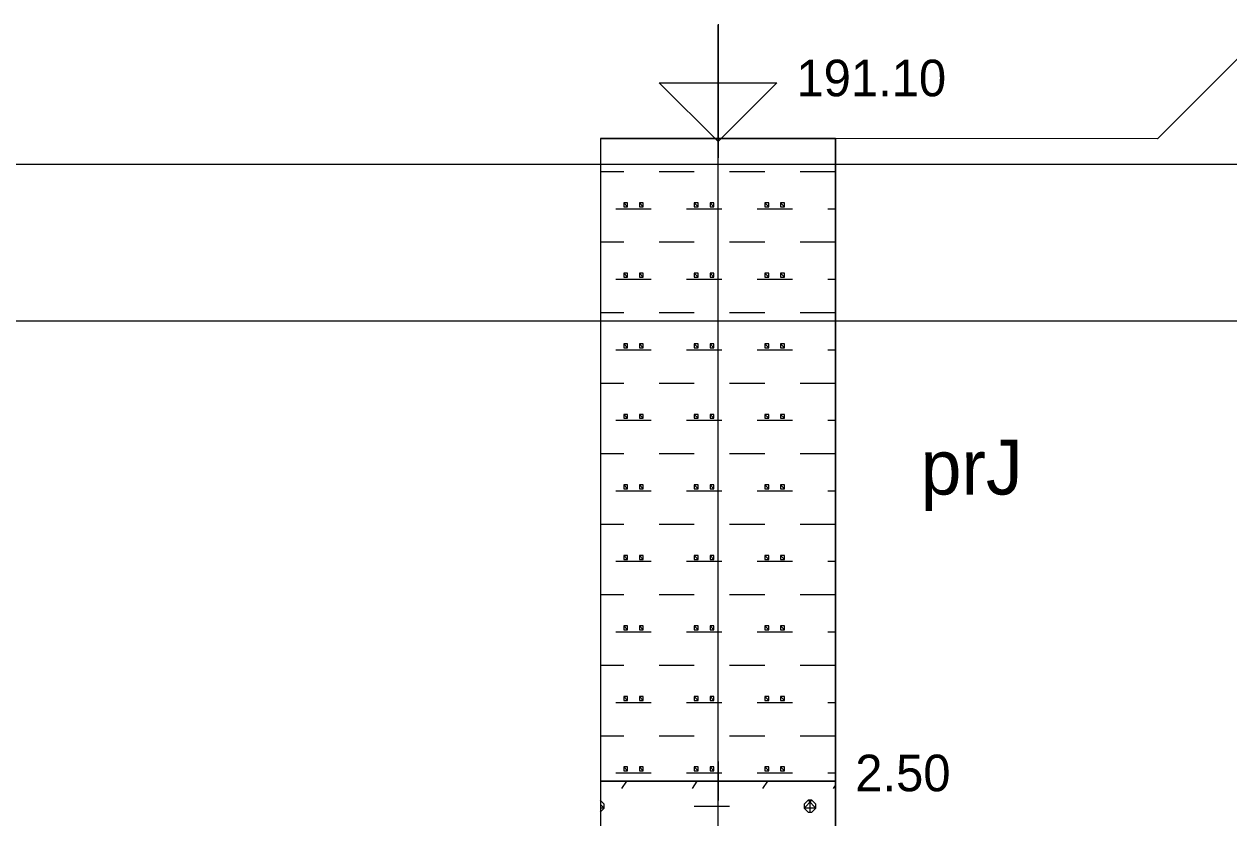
# Model space of a CAD drawing. Extents: x 3042 to 4120, y 576 to 2694.
# Drawn here: x 3246.52 to 3269.93, y 758.52 to 773.96 of the extents above; entities that cross this region are included whole.
import ezdxf

# ---------------------------------------------------------------- set-up
doc = ezdxf.new("R2010")
doc.units = 0
for name, color, linetype in [('15', 7, 'Continuous'), ('17', 7, 'Continuous'), ('18', 7, 'Continuous'), ('51', 7, 'Continuous'), ('52', 7, 'Continuous'), ('53', 7, 'Continuous'), ('56', 7, 'Continuous'), ('pomocna', 7, 'Continuous'), ('rozhraní', 7, 'Continuous')]:
    doc.layers.add(name, color=color, linetype=linetype)

msp = doc.modelspace()

# ---------------------------------------------------------------- linework, layer by layer
at = {"layer": '15'}
msp.add_lwpolyline([(3260.007, 773.963), (3260.007, 771.677), (3258.864, 772.82), (3261.15, 772.82), (3260.007, 771.677)], dxfattribs=at)
at = {"layer": '18'}
msp.add_line((3260.007, 744.241), (3260.007, 771.741), dxfattribs=at)
at = {"layer": '51'}
for p, q in [((3257.721, 771.097), (3258.175, 771.097)), ((3258.861, 771.097), (3259.547, 771.097)), ((3260.233, 771.097), (3260.918, 771.097)), ((3261.604, 771.097), (3262.29, 771.097)), ((3258.023, 770.373), (3258.709, 770.373)), ((3259.394, 770.373), (3260.08, 770.373)), ((3260.766, 770.373), (3261.452, 770.373)), ((3262.138, 770.373), (3262.293, 770.373)), ((3257.721, 769.726), (3258.175, 769.726)), ((3258.861, 769.726), (3259.547, 769.726)), ((3260.233, 769.726), (3260.918, 769.726)), ((3261.604, 769.726), (3262.29, 769.726)), ((3258.023, 769.002), (3258.709, 769.002)), ((3259.394, 769.002), (3260.08, 769.002)), ((3260.766, 769.002), (3261.452, 769.002)), ((3262.138, 769.002), (3262.293, 769.002)), ((3257.721, 768.354), (3258.175, 768.354)), ((3258.861, 768.354), (3259.547, 768.354)), ((3260.233, 768.354), (3260.918, 768.354)), ((3261.604, 768.354), (3262.29, 768.354)), ((3258.023, 767.63), (3258.709, 767.63)), ((3259.394, 767.63), (3260.08, 767.63)), ((3260.766, 767.63), (3261.452, 767.63)), ((3262.138, 767.63), (3262.293, 767.63)), ((3257.721, 766.982), (3258.175, 766.982)), ((3258.861, 766.982), (3259.547, 766.982)), ((3260.233, 766.982), (3260.918, 766.982)), ((3261.604, 766.982), (3262.29, 766.982)), ((3258.023, 766.259), (3258.709, 766.259)), ((3259.394, 766.259), (3260.08, 766.259)), ((3260.766, 766.259), (3261.452, 766.259)), ((3262.138, 766.259), (3262.293, 766.259)), ((3257.721, 765.611), (3258.175, 765.611)), ((3258.861, 765.611), (3259.547, 765.611)), ((3260.233, 765.611), (3260.918, 765.611)), ((3261.604, 765.611), (3262.29, 765.611)), ((3258.023, 764.887), (3258.709, 764.887)), ((3259.394, 764.887), (3260.08, 764.887)), ((3260.766, 764.887), (3261.452, 764.887)), ((3262.138, 764.887), (3262.293, 764.887)), ((3257.721, 764.239), (3258.175, 764.239)), ((3258.861, 764.239), (3259.547, 764.239)), ((3260.233, 764.239), (3260.918, 764.239)), ((3261.604, 764.239), (3262.29, 764.239)), ((3258.023, 763.515), (3258.709, 763.515)), ((3259.394, 763.515), (3260.08, 763.515)), ((3260.766, 763.515), (3261.452, 763.515)), ((3262.138, 763.515), (3262.293, 763.515)), ((3257.721, 762.868), (3258.175, 762.868)), ((3258.861, 762.868), (3259.547, 762.868)), ((3260.233, 762.868), (3260.918, 762.868)), ((3261.604, 762.868), (3262.29, 762.868)), ((3258.023, 762.144), (3258.709, 762.144)), ((3259.394, 762.144), (3260.08, 762.144)), ((3260.766, 762.144), (3261.452, 762.144)), ((3262.138, 762.144), (3262.293, 762.144)), ((3257.721, 761.496), (3258.175, 761.496)), ((3258.861, 761.496), (3259.547, 761.496)), ((3260.233, 761.496), (3260.918, 761.496)), ((3261.604, 761.496), (3262.29, 761.496)), ((3258.023, 760.772), (3258.709, 760.772)), ((3259.394, 760.772), (3260.08, 760.772)), ((3260.766, 760.772), (3261.452, 760.772)), ((3262.138, 760.772), (3262.293, 760.772)), ((3257.721, 760.124), (3258.175, 760.124)), ((3258.861, 760.124), (3259.547, 760.124)), ((3260.233, 760.124), (3260.918, 760.124)), ((3261.604, 760.124), (3262.29, 760.124)), ((3258.023, 759.401), (3258.709, 759.401)), ((3258.137, 759.096), (3258.234, 759.241)), ((3259.394, 759.401), (3260.08, 759.401)), ((3259.509, 759.096), (3259.605, 759.241)), ((3260.766, 759.401), (3261.452, 759.401)), ((3260.88, 759.096), (3260.977, 759.241)), ((3262.138, 759.401), (3262.293, 759.401)), ((3262.252, 759.096), (3262.293, 759.157)), ((3257.718, 758.867), (3257.718, 758.867)), ((3259.547, 758.753), (3260.233, 758.753)), ((3261.795, 758.639), (3261.795, 758.867))]:
    msp.add_line(p, q, dxfattribs=at)
for points in [[(3257.721, 759.241), (3262.293, 759.241), (3262.293, 771.741), (3257.721, 771.741)], [(3257.721, 754.241), (3262.293, 754.241), (3262.293, 759.241), (3257.721, 759.241)]]:
    msp.add_lwpolyline(points, close=True, dxfattribs=at)
for points in [[(3258.175, 770.488), (3258.175, 770.411), (3258.251, 770.411), (3258.251, 770.488), (3258.175, 770.488), (3258.251, 770.411)], [(3258.48, 770.488), (3258.48, 770.411), (3258.556, 770.411), (3258.556, 770.488), (3258.48, 770.488), (3258.556, 770.411)], [(3259.547, 770.488), (3259.547, 770.411), (3259.623, 770.411), (3259.623, 770.488), (3259.547, 770.488), (3259.623, 770.411)], [(3259.852, 770.488), (3259.852, 770.411), (3259.928, 770.411), (3259.928, 770.488), (3259.852, 770.488), (3259.928, 770.411)], [(3260.918, 770.488), (3260.918, 770.411), (3260.995, 770.411), (3260.995, 770.488), (3260.918, 770.488), (3260.995, 770.411)], [(3261.223, 770.488), (3261.223, 770.411), (3261.299, 770.411), (3261.299, 770.488), (3261.223, 770.488), (3261.299, 770.411)], [(3262.29, 770.488), (3262.29, 770.411), (3262.293, 770.411)], [(3262.293, 770.488), (3262.29, 770.488), (3262.293, 770.485)], [(3258.175, 769.116), (3258.175, 769.04), (3258.251, 769.04), (3258.251, 769.116), (3258.175, 769.116), (3258.251, 769.04)], [(3258.48, 769.116), (3258.48, 769.04), (3258.556, 769.04), (3258.556, 769.116), (3258.48, 769.116), (3258.556, 769.04)], [(3259.547, 769.116), (3259.547, 769.04), (3259.623, 769.04), (3259.623, 769.116), (3259.547, 769.116), (3259.623, 769.04)], [(3259.852, 769.116), (3259.852, 769.04), (3259.928, 769.04), (3259.928, 769.116), (3259.852, 769.116), (3259.928, 769.04)], [(3260.918, 769.116), (3260.918, 769.04), (3260.995, 769.04), (3260.995, 769.116), (3260.918, 769.116), (3260.995, 769.04)], [(3261.223, 769.116), (3261.223, 769.04), (3261.299, 769.04), (3261.299, 769.116), (3261.223, 769.116), (3261.299, 769.04)], [(3262.29, 769.116), (3262.29, 769.04), (3262.293, 769.04)], [(3262.293, 769.116), (3262.29, 769.116), (3262.293, 769.113)], [(3258.175, 767.744), (3258.175, 767.668), (3258.251, 767.668), (3258.251, 767.744), (3258.175, 767.744), (3258.251, 767.668)], [(3258.48, 767.744), (3258.48, 767.668), (3258.556, 767.668), (3258.556, 767.744), (3258.48, 767.744), (3258.556, 767.668)], [(3259.547, 767.744), (3259.547, 767.668), (3259.623, 767.668), (3259.623, 767.744), (3259.547, 767.744), (3259.623, 767.668)], [(3259.852, 767.744), (3259.852, 767.668), (3259.928, 767.668), (3259.928, 767.744), (3259.852, 767.744), (3259.928, 767.668)], [(3260.918, 767.744), (3260.918, 767.668), (3260.995, 767.668), (3260.995, 767.744), (3260.918, 767.744), (3260.995, 767.668)], [(3261.223, 767.744), (3261.223, 767.668), (3261.299, 767.668), (3261.299, 767.744), (3261.223, 767.744), (3261.299, 767.668)], [(3262.29, 767.744), (3262.29, 767.668), (3262.293, 767.668)], [(3262.293, 767.744), (3262.29, 767.744), (3262.293, 767.742)], [(3258.175, 766.373), (3258.175, 766.297), (3258.251, 766.297), (3258.251, 766.373), (3258.175, 766.373), (3258.251, 766.297)], [(3258.48, 766.373), (3258.48, 766.297), (3258.556, 766.297), (3258.556, 766.373), (3258.48, 766.373), (3258.556, 766.297)], [(3259.547, 766.373), (3259.547, 766.297), (3259.623, 766.297), (3259.623, 766.373), (3259.547, 766.373), (3259.623, 766.297)], [(3259.852, 766.373), (3259.852, 766.297), (3259.928, 766.297), (3259.928, 766.373), (3259.852, 766.373), (3259.928, 766.297)], [(3260.918, 766.373), (3260.918, 766.297), (3260.995, 766.297), (3260.995, 766.373), (3260.918, 766.373), (3260.995, 766.297)], [(3261.223, 766.373), (3261.223, 766.297), (3261.299, 766.297), (3261.299, 766.373), (3261.223, 766.373), (3261.299, 766.297)], [(3262.29, 766.373), (3262.29, 766.297), (3262.293, 766.297)], [(3262.293, 766.373), (3262.29, 766.373), (3262.293, 766.37)], [(3258.175, 765.001), (3258.175, 764.925), (3258.251, 764.925), (3258.251, 765.001), (3258.175, 765.001), (3258.251, 764.925)], [(3258.48, 765.001), (3258.48, 764.925), (3258.556, 764.925), (3258.556, 765.001), (3258.48, 765.001), (3258.556, 764.925)], [(3259.547, 765.001), (3259.547, 764.925), (3259.623, 764.925), (3259.623, 765.001), (3259.547, 765.001), (3259.623, 764.925)], [(3259.852, 765.001), (3259.852, 764.925), (3259.928, 764.925), (3259.928, 765.001), (3259.852, 765.001), (3259.928, 764.925)], [(3260.918, 765.001), (3260.918, 764.925), (3260.995, 764.925), (3260.995, 765.001), (3260.918, 765.001), (3260.995, 764.925)], [(3261.223, 765.001), (3261.223, 764.925), (3261.299, 764.925), (3261.299, 765.001), (3261.223, 765.001), (3261.299, 764.925)], [(3262.29, 765.001), (3262.29, 764.925), (3262.293, 764.925)], [(3262.293, 765.001), (3262.29, 765.001), (3262.293, 764.998)], [(3258.175, 763.63), (3258.175, 763.553), (3258.251, 763.553), (3258.251, 763.63), (3258.175, 763.63), (3258.251, 763.553)], [(3258.48, 763.63), (3258.48, 763.553), (3258.556, 763.553), (3258.556, 763.63), (3258.48, 763.63), (3258.556, 763.553)], [(3259.547, 763.63), (3259.547, 763.553), (3259.623, 763.553), (3259.623, 763.63), (3259.547, 763.63), (3259.623, 763.553)], [(3259.852, 763.63), (3259.852, 763.553), (3259.928, 763.553), (3259.928, 763.63), (3259.852, 763.63), (3259.928, 763.553)], [(3260.918, 763.63), (3260.918, 763.553), (3260.995, 763.553), (3260.995, 763.63), (3260.918, 763.63), (3260.995, 763.553)], [(3261.223, 763.63), (3261.223, 763.553), (3261.299, 763.553), (3261.299, 763.63), (3261.223, 763.63), (3261.299, 763.553)], [(3262.29, 763.63), (3262.29, 763.553), (3262.293, 763.553)], [(3262.293, 763.63), (3262.29, 763.63), (3262.293, 763.627)], [(3258.175, 762.258), (3258.175, 762.182), (3258.251, 762.182), (3258.251, 762.258), (3258.175, 762.258), (3258.251, 762.182)], [(3258.48, 762.258), (3258.48, 762.182), (3258.556, 762.182), (3258.556, 762.258), (3258.48, 762.258), (3258.556, 762.182)], [(3259.547, 762.258), (3259.547, 762.182), (3259.623, 762.182), (3259.623, 762.258), (3259.547, 762.258), (3259.623, 762.182)], [(3259.852, 762.258), (3259.852, 762.182), (3259.928, 762.182), (3259.928, 762.258), (3259.852, 762.258), (3259.928, 762.182)], [(3260.918, 762.258), (3260.918, 762.182), (3260.995, 762.182), (3260.995, 762.258), (3260.918, 762.258), (3260.995, 762.182)], [(3261.223, 762.258), (3261.223, 762.182), (3261.299, 762.182), (3261.299, 762.258), (3261.223, 762.258), (3261.299, 762.182)], [(3262.29, 762.258), (3262.29, 762.182), (3262.293, 762.182)], [(3262.293, 762.258), (3262.29, 762.258), (3262.293, 762.255)], [(3258.175, 760.886), (3258.175, 760.81), (3258.251, 760.81), (3258.251, 760.886), (3258.175, 760.886), (3258.251, 760.81)], [(3258.48, 760.886), (3258.48, 760.81), (3258.556, 760.81), (3258.556, 760.886), (3258.48, 760.886), (3258.556, 760.81)], [(3259.547, 760.886), (3259.547, 760.81), (3259.623, 760.81), (3259.623, 760.886), (3259.547, 760.886), (3259.623, 760.81)], [(3259.852, 760.886), (3259.852, 760.81), (3259.928, 760.81), (3259.928, 760.886), (3259.852, 760.886), (3259.928, 760.81)], [(3260.918, 760.886), (3260.918, 760.81), (3260.995, 760.81), (3260.995, 760.886), (3260.918, 760.886), (3260.995, 760.81)], [(3261.223, 760.886), (3261.223, 760.81), (3261.299, 760.81), (3261.299, 760.886), (3261.223, 760.886), (3261.299, 760.81)], [(3262.29, 760.886), (3262.29, 760.81), (3262.293, 760.81)], [(3262.293, 760.886), (3262.29, 760.886), (3262.293, 760.884)], [(3258.175, 759.515), (3258.175, 759.439), (3258.251, 759.439), (3258.251, 759.515), (3258.175, 759.515), (3258.251, 759.439)], [(3258.48, 759.515), (3258.48, 759.439), (3258.556, 759.439), (3258.556, 759.515), (3258.48, 759.515), (3258.556, 759.439)], [(3259.547, 759.515), (3259.547, 759.439), (3259.623, 759.439), (3259.623, 759.515), (3259.547, 759.515), (3259.623, 759.439)], [(3259.852, 759.515), (3259.852, 759.439), (3259.928, 759.439), (3259.928, 759.515), (3259.852, 759.515), (3259.928, 759.439)], [(3260.918, 759.515), (3260.918, 759.439), (3260.995, 759.439), (3260.995, 759.515), (3260.918, 759.515), (3260.995, 759.439)], [(3261.223, 759.515), (3261.223, 759.439), (3261.299, 759.439), (3261.299, 759.515), (3261.223, 759.515), (3261.299, 759.439)], [(3262.29, 759.515), (3262.29, 759.439), (3262.293, 759.439)], [(3262.293, 759.515), (3262.29, 759.515), (3262.293, 759.512)], [(3257.718, 758.639), (3257.718, 758.639), (3257.794, 758.715), (3257.794, 758.791), (3257.718, 758.867), (3257.718, 758.867)], [(3257.721, 758.788), (3257.794, 758.715), (3257.721, 758.715)], [(3261.757, 758.867), (3261.68, 758.791), (3261.68, 758.715), (3261.757, 758.639), (3261.833, 758.639), (3261.909, 758.715), (3261.909, 758.791), (3261.833, 758.867), (3261.757, 758.867), (3261.909, 758.715), (3261.68, 758.715), (3261.833, 758.867)]]:
    msp.add_lwpolyline(points, dxfattribs=at)
at = {"layer": '53'}
for p, q in [((3257.721, 771.741), (3262.293, 771.741)), ((3257.721, 771.741), (3257.721, 744.241)), ((3262.293, 771.741), (3262.293, 744.241)), ((3257.721, 759.241), (3262.293, 759.241))]:
    msp.add_line(p, q, dxfattribs=at)
at = {"layer": '56'}
for p, q in [((3260.007, 772.122), (3260.007, 771.36)), ((3259.626, 771.741), (3260.388, 771.741)), ((3260.007, 759.622), (3260.007, 758.86)), ((3259.626, 759.241), (3260.388, 759.241))]:
    msp.add_line(p, q, dxfattribs=at)
at = {"layer": 'pomocna'}
for p, q in [((3260.007, 721.241), (3260.007, 773.941)), ((3237.957, 771.241), (3422.175, 771.241)), ((3237.957, 768.191), (3283.475, 768.191))]:
    msp.add_line(p, q, dxfattribs=at)
at = {"layer": 'rozhraní'}
for p, q in [((3270.663, 773.853), (3268.545, 771.734)), ((3268.545, 771.734), (3260.007, 771.741))]:
    msp.add_line(p, q, dxfattribs=at)

# ---------------------------------------------------------------- texts
at = {"layer": '17'}
msp.add_text('191.10', height=0.7112, dxfattribs=at).set_placement((3261.531, 772.559))
at = {"layer": '52'}
for s, height, p in [('prJ', 1.0668, (3263.944, 764.813)), ('2.50', 0.7112, (3262.674, 759.043))]:
    msp.add_text(s, height=height, dxfattribs=at).set_placement(p)

doc.saveas('drawing.dxf')
